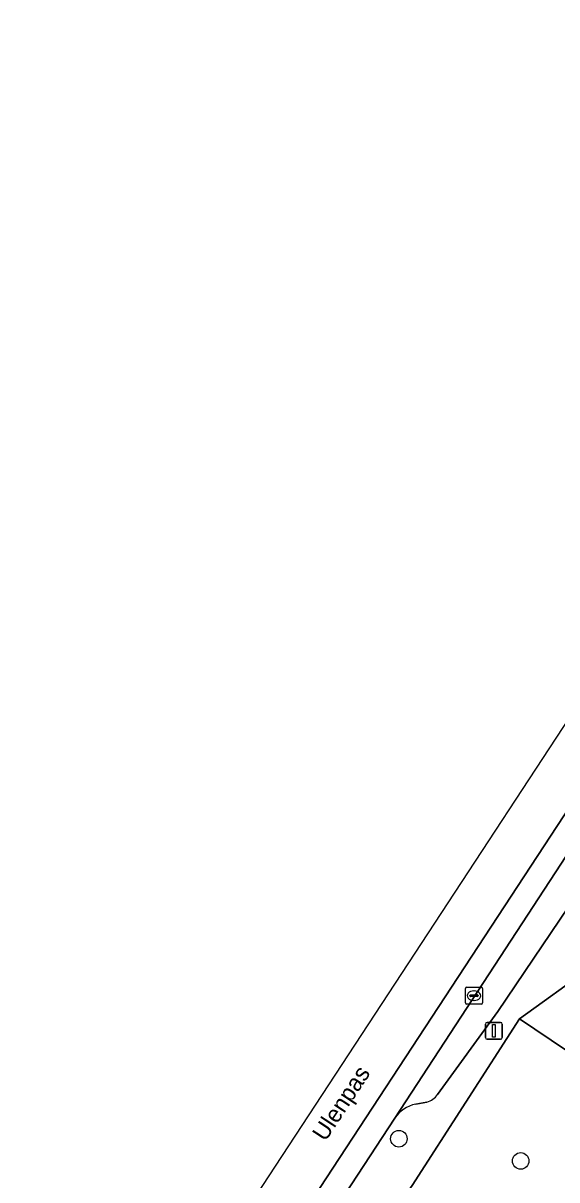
# Model space of a CAD drawing. Extents: x 158031 to 159244, y 380104 to 381214.
# Drawn here: x 158364.3 to 158395.9, y 380429.5 to 380497.9 of the extents above; entities that cross this region are included whole.
import ezdxf

# ---------------------------------------------------------------- set-up
doc = ezdxf.new("R2010")
doc.units = 0
for name, color, linetype in [('IMGEO_Boom', 7, 'Continuous'), ('IMGEO_Groenvoorziening', 7, 'Continuous'), ('IMGEO_Kolk', 7, 'Continuous'), ('IMGEO_Lichtmast', 7, 'Continuous'), ('IMGEO_Openbare_ruimte_label', 7, 'Continuous'), ('IMGEO_Parkeervlak_open', 7, 'Continuous'), ('IMGEO_Rijbaan_lokaal_gesloten', 7, 'Continuous'), ('IMGEO_Voetpad_open', 7, 'Continuous')]:
    doc.layers.add(name, color=color, linetype=linetype)

msp = doc.modelspace()

# ---------------------------------------------------------------- linework, layer by layer
at = {"layer": 'IMGEO_Boom'}
for centre in [(158386.519, 380431.941), (158393.719, 380430.632)]:
    msp.add_circle(centre, 0.489, dxfattribs=at)
at = {"layer": 'IMGEO_Groenvoorziening'}
msp.add_lwpolyline([(158405.57, 380433.431), (158405.169, 380432.836), (158398.961, 380436.87), (158398.307, 380435.901), (158393.641, 380439.018), (158387.298, 380429.187), (158387.208, 380429.047), (158389.271, 380427.757), (158404.284, 380414.137), (158405.773, 380413.695), (158445.942, 380401.787), (158446.673, 380404.024), (158411.273, 380414.219), (158408.588, 380413.963), (158408.205, 380431.445)], close=True, dxfattribs=at)
at = {"layer": 'IMGEO_Kolk'}
for p, q in [((158390.456, 380439.967), (158390.456, 380440.819)), ((158390.531, 380440.893), (158391.383, 380440.893)), ((158390.944, 380440.673), (158390.969, 380440.673)), ((158391.457, 380440.819), (158391.457, 380439.967)), ((158390.715, 380440.387), (158390.715, 380440.399)), ((158391.153, 380440.35), (158390.755, 380440.35)), ((158390.758, 380440.436), (158391.156, 380440.436)), ((158390.967, 380440.113), (158390.942, 380440.113)), ((158391.199, 380440.399), (158391.199, 380440.387)), ((158391.383, 380439.893), (158390.531, 380439.893))]:
    msp.add_line(p, q, dxfattribs=at)
for points in [[(158390.456, 380439.967), (158390.456, 380440.819)], [(158390.531, 380440.893), (158391.383, 380440.893)], [(158391.457, 380440.819), (158391.457, 380439.967)], [(158391.383, 380439.893), (158390.531, 380439.893)]]:
    msp.add_lwpolyline(points, dxfattribs=at)
for centre, radius, start, end in [((158390.533, 380440.817), 0.0765, 91.55205, 178.44795), ((158390.533, 380440.817), 0.0765, 91.55205, 178.44795), ((158391.381, 380440.817), 0.0765, 1.55205, 88.44795), ((158391.381, 380440.817), 0.0765, 1.55205, 88.44795), ((158390.533, 380439.969), 0.0765, 181.55205, 268.44795), ((158390.533, 380439.969), 0.0765, 181.55205, 268.44795), ((158390.755, 380440.396), 0.0403, 85.87752, 175.75265), ((158390.752, 380440.386), 0.0366, 178.93798, 274.71019), ((158391.156, 380440.393), 0.043, 264.86636, 352.45326), ((158391.16, 380440.398), 0.0386, 1.73085, 96.63898), ((158391.381, 380439.969), 0.0765, 271.55205, 358.44795), ((158391.381, 380439.969), 0.0765, 271.55205, 358.44795)]:
    msp.add_arc(centre, radius, start, end, dxfattribs=at)
for centre, major_axis, ratio, start_param, end_param in [((158390.943, 380440.393), (-0.387, 0.002), 0.722429, 4.712389, 7.853982), ((158390.968, 380440.393), (-0.39, 0.002), 0.717154, 1.570796, 4.712389)]:
    msp.add_ellipse(centre, major_axis=major_axis, ratio=ratio, start_param=start_param, end_param=end_param, dxfattribs=at)
at = {"layer": 'IMGEO_Lichtmast'}
for p, q in [((158391.637, 380437.916), (158391.637, 380438.716)), ((158391.637, 380438.716), (158391.637, 380437.916)), ((158391.737, 380438.816), (158392.527, 380438.816)), ((158392.527, 380438.816), (158391.737, 380438.816)), ((158392.627, 380438.716), (158392.627, 380437.916)), ((158392.627, 380437.916), (158392.627, 380438.716)), ((158392.527, 380437.816), (158391.737, 380437.816)), ((158391.737, 380437.816), (158392.527, 380437.816))]:
    msp.add_line(p, q, dxfattribs=at)
msp.add_lwpolyline([(158392.057, 380438.691), (158392.207, 380438.691), (158392.207, 380437.941), (158392.057, 380437.941), (158392.057, 380438.691)], dxfattribs=at)
for centre, start, end in [((158391.737, 380438.716), 90, 180), ((158391.737, 380438.716), 90, 180), ((158392.527, 380438.716), 0, 90), ((158392.527, 380438.716), 360, 90), ((158391.737, 380437.916), 180, 270), ((158391.737, 380437.916), 180, 270), ((158392.527, 380437.916), 270, 0), ((158392.527, 380437.916), 270, 0)]:
    msp.add_arc(centre, 0.1, start, end, dxfattribs=at)
at = {"layer": 'IMGEO_Parkeervlak_open'}
for points in [[(158399.365, 380453.175), (158386.276, 380433.155)], [(158388.808, 380434.558), (158392.359, 380439.465), (158399.705, 380450.304)], [(158387.515, 380433.987), (158388.174, 380434.102)]]:
    msp.add_lwpolyline(points, dxfattribs=at)
for centre, radius, start, end in [((158387.878, 380435.183), 1.121, 285.33785, 326.11277), ((158387.913, 380432.056), 1.971, 101.63495, 146.12851)]:
    msp.add_arc(centre, radius, start, end, dxfattribs=at)
at = {"layer": 'IMGEO_Rijbaan_lokaal_gesloten'}
msp.add_lwpolyline([(158368.031, 380405.008), (158368.031, 380405.008), (158374.827, 380415.765), (158380.025, 380423.617), (158386.276, 380433.155), (158399.365, 380453.175), (158409.05, 380467.674), (158411.428, 380471.197), (158411.545, 380471.37), (158425.188, 380491.549), (158424.012, 380492.432), (158410.386, 380472.119), (158398.226, 380453.992), (158373.652, 380416.526), (158366.882, 380405.811)], close=True, dxfattribs=at)
msp.add_lwpolyline([(158407.741, 380473.826), (158403.005, 380466.605), (158389.416, 380445.887), (158364.309, 380407.61), (158366.882, 380405.811), (158373.652, 380416.526), (158398.226, 380453.992), (158410.386, 380472.119), (158407.741, 380473.826)], dxfattribs=at)
at = {"layer": 'IMGEO_Voetpad_open'}
for points in [[(158370.557, 380403.242), (158370.557, 380403.242), (158371.262, 380404.334), (158373.193, 380407.326), (158387.208, 380429.047), (158387.298, 380429.187), (158393.641, 380439.018), (158397.811, 380442.016), (158397.967, 380442.247), (158408.907, 380458.419), (158415.825, 380468.607), (158424.318, 380481.144), (158424.855, 380481.969), (158429.57, 380488.938), (158430.152, 380489.798), (158430.369, 380490.122), (158431.771, 380490.486), (158436.009, 380491.488), (158437.216, 380491.759), (158436.555, 380494.507), (158435.749, 380497.858), (158432.268, 380497.034)], [(158399.705, 380450.304), (158392.359, 380439.465), (158388.808, 380434.558)], [(158388.174, 380434.102), (158387.515, 380433.987)], [(158386.276, 380433.155), (158380.025, 380423.617), (158374.827, 380415.765), (158368.031, 380405.008), (158368.031, 380405.008), (158370.557, 380403.242)]]:
    msp.add_lwpolyline(points, dxfattribs=at)
msp.add_lwpolyline([(158397.811, 380442.016), (158393.641, 380439.018), (158398.307, 380435.901), (158398.961, 380436.87), (158405.169, 380432.836), (158405.57, 380433.431), (158406.504, 380434.818), (158407.143, 380435.768)], close=True, dxfattribs=at)
for centre, radius, start, end in [((158387.878, 380435.183), 1.121, 285.33785, 326.11277), ((158387.913, 380432.056), 1.971, 101.63495, 146.12851)]:
    msp.add_arc(centre, radius, start, end, dxfattribs=at)

# ---------------------------------------------------------------- texts
at = {"layer": 'IMGEO_Openbare_ruimte_label'}
msp.add_text('Ulenpas', height=1, rotation=56.6278, dxfattribs=at).set_placement((158382.171, 380431.726))

doc.saveas('drawing.dxf')
